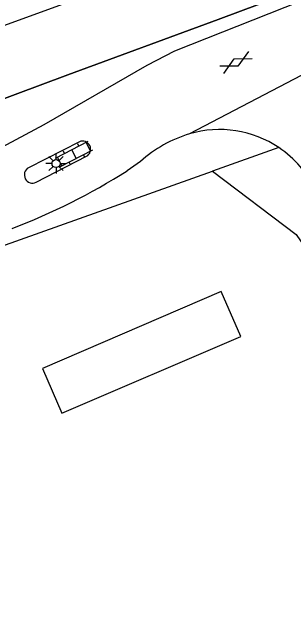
# Model space of a CAD drawing. Extents: x 135999 to 138000, y 396000 to 398501.
# Drawn here: x 137474.36 to 137491.86, y 397713.93 to 397751.36 of the extents above; entities that cross this region are included whole.
import ezdxf

# ---------------------------------------------------------------- set-up
doc = ezdxf.new("R2010")
doc.units = 0
for name, color, linetype in [('gg-afsc-hekwerk', 7, 'Continuous'), ('gg-aspt-spoorlijn', 7, 'Continuous'), ('gg-bbg-luifel en loopbrug', 7, 'Continuous'), ('gg-knt-verharding', 7, 'Continuous'), ('gt-grn-groengrens', 7, 'Continuous'), ('gt-symb-gesloten verharding', 7, 'Continuous'), ('gt-symb-klinker verharding', 7, 'Continuous'), ('gt-symb-lichtmast', 7, 'Continuous'), ('gx-grn-maaiveld', 7, 'Continuous')]:
    doc.layers.add(name, color=color, linetype=linetype)

# ---------------------------------------------------------------- blocks, each defined once
blk = doc.blocks.new('gt0-GESVH1')
at = {"layer": 'gt-symb-gesloten verharding'}
for p, q in [((-0.992, -0.261), (0.008, 0.239)), ((0.008, -0.261), (-0.992, 0.239)), ((0.008, 0.239), (1.008, -0.261)), ((1.008, 0.239), (0.008, -0.261))]:
    blk.add_line(p, q, dxfattribs=at)
blk = doc.blocks.new('gt0-LMAST')
at = {"layer": 'gt-symb-lichtmast'}
for p, q in [((-0.182, 0.173), (-0.447, 0.438)), ((-0.005, 0.246), (-0.005, 0.621)), ((0.172, 0.173), (0.437, 0.438)), ((-0.255, -0.004), (-0.63, -0.004)), ((-0.182, -0.181), (-0.447, -0.446)), ((-0.005, -0.254), (-0.005, -0.629)), ((0.437, -0.446), (0.172, -0.181)), ((0.245, -0.004), (0.62, -0.004))]:
    blk.add_line(p, q, dxfattribs=at)
blk.add_circle((-0.005, -0.004), 0.25, dxfattribs=at)
blk = doc.blocks.new('gt0-KL1')
at = {"layer": 'gt-symb-klinker verharding'}
for p, q in [((-0.5, 0.3), (-0.5, 0.45)), ((0.5, 0.3), (0.5, 0.45)), ((-1.15, 0.3), (1.15, 0.3)), ((-1, -0.3), (-1, 0.3)), ((0, -0.3), (0, 0.3)), ((1, -0.3), (1, 0.3)), ((-1.15, -0.3), (1.15, -0.3)), ((-0.5, -0.45), (-0.5, -0.3)), ((0.5, -0.45), (0.5, -0.3))]:
    blk.add_line(p, q, dxfattribs=at)

msp = doc.modelspace()

# ---------------------------------------------------------------- linework, layer by layer
at = {"layer": 'gg-afsc-hekwerk'}
for points in [[(137349.493, 397698.007), (137358.897, 397701.409), (137370.61, 397705.705), (137379.984, 397709.147), (137394.028, 397714.27), (137403.371, 397717.727), (137412.779, 397721.196), (137424.404, 397725.552), (137431.397, 397728.169), (137436.119, 397729.894), (137435.708, 397731.718), (137461.443, 397741.335), (137477.808, 397747.448), (137487.154, 397750.908), (137498.8, 397755.272), (137508.11, 397758.75), (137517.578, 397762.286)], [(137326.214, 397683.395), (137411.302, 397714.557), (137486.807, 397741.474)], [(137486.807, 397741.474), (137491.994, 397737.518), (137495.426, 397732.483), (137501.853, 397714.868), (137540.244, 397608.734)]]:
    msp.add_lwpolyline(points, dxfattribs=at)
at = {"layer": 'gg-aspt-spoorlijn'}
msp.add_lwpolyline([(136076.975, 397210.639), (136113.047, 397225.062), (136129.393, 397231.53), (136568.987, 397407.545), (136729.788, 397471.809), (136768.523, 397487.395), (136830.406, 397512.118), (136867.432, 397526.803), (136895.677, 397537.746), (136937.995, 397553.932), (136956.864, 397560.98), (136995.089, 397575.126), (137083.8, 397607.68), (137604.833, 397798.499), (137686.486, 397828.471), (137782.44, 397863.561), (137832.38, 397881.913), (137892.899, 397903.991), (137919.35, 397913.744), (138000, 397943.305)], dxfattribs=at)
at = {"layer": 'gg-bbg-luifel en loopbrug'}
msp.add_lwpolyline([(137477.451, 397726.41), (137488.55, 397731.187), (137487.347, 397733.981), (137476.248, 397729.205), (137477.451, 397726.41)], dxfattribs=at)
at = {"layer": 'gg-knt-verharding'}
for p, q in [((137494.697, 397748.684), (137485.371, 397743.785)), ((137478.532, 397743.298), (137475.372, 397741.682)), ((137475.854, 397740.774), (137478.972, 397742.393)), ((137482.326, 397742.07), (137481.499, 397741.493))]:
    msp.add_line(p, q, dxfattribs=at)
msp.add_lwpolyline([(137507.947, 397757.371), (137497.15, 397753.981), (137484.441, 397748.925), (137482.718, 397748.044), (137476.333, 397744.349), (137466.497, 397739.092)], dxfattribs=at)
for centre, radius, start, end in [((137487.242, 397737.485), 6.572, 55.9317, 106.5387), ((137487.64, 397736.196), 7.92, 106.6438, 132.1342), ((137478.73, 397742.835), 0.504, 298.774, 113.083), ((137487.234, 397737.482), 6.579, 25.1719, 55.8916), ((137460.524, 397774.381), 39.007, 290.7678, 302.529), ((137475.632, 397741.238), 0.514, 120.4109, 295.5112)]:
    msp.add_arc(centre, radius, start, end, dxfattribs=at)
at = {"layer": 'gt-grn-groengrens'}
msp.add_line((137490.923, 397742.929), (137486.807, 397741.474), dxfattribs=at)
at = {"layer": 'gx-grn-maaiveld'}
msp.add_lwpolyline([(137508.11, 397758.75), (137498.8, 397755.272), (137487.154, 397750.908), (137477.808, 397747.448), (137461.443, 397741.335), (137435.708, 397731.718)], dxfattribs=at)

# ---------------------------------------------------------------- block references
at = {"layer": 'gt-symb-gesloten verharding', "rotation": 27.462227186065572}
msp.add_blockref('gt0-GESVH1', (137488.253, 397748.234), dxfattribs=at)
at = {"layer": 'gt-symb-klinker verharding', "rotation": 27.334075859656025}
msp.add_blockref('gt0-KL1', (137478.203, 397742.532), dxfattribs=at)
at = {"layer": 'gt-symb-lichtmast'}
msp.add_blockref('gt0-LMAST', (137477.09, 397741.945), dxfattribs=at)

doc.saveas('drawing.dxf')
